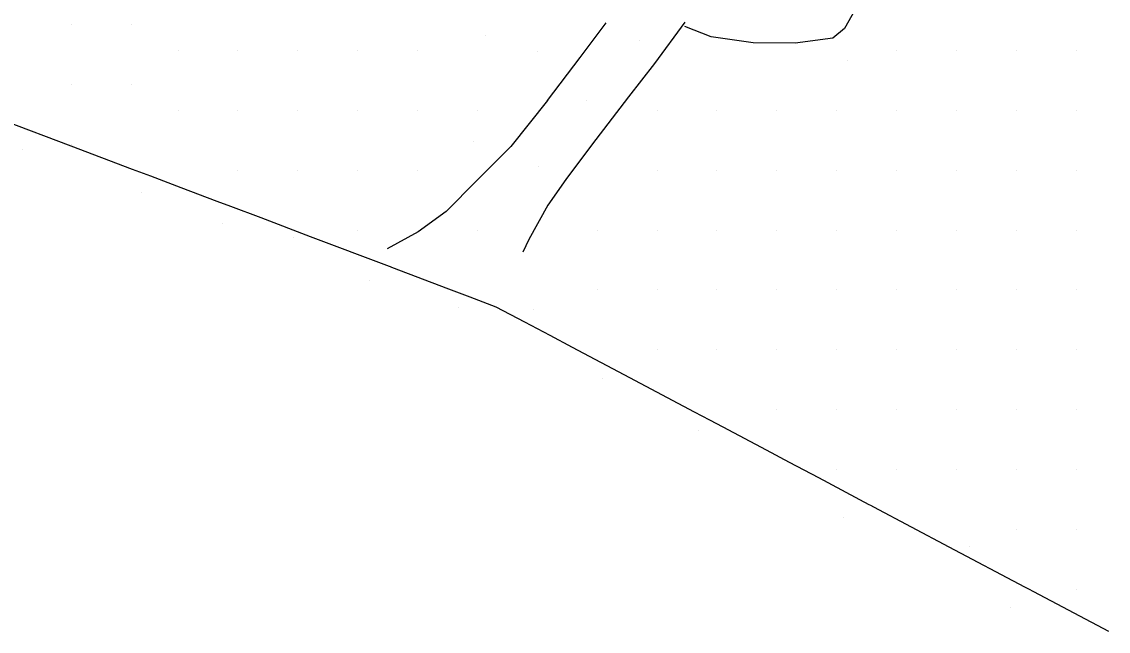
# Model space of a CAD drawing. Extents: x 1497074 to 1501343, y 481943 to 486114.
# Drawn here: x 1500516.8 to 1500789, y 482080.3 to 482233 of the extents above; entities that cross this region are included whole.
import ezdxf

# ---------------------------------------------------------------- set-up
doc = ezdxf.new("R2010")
doc.units = 0
for name, color, linetype in [('PH Exist DTM Boundary', 7, 'Continuous'), ('PH Exist DTM Breakline', 7, 'Continuous'), ('PH Exist DTM Point', 7, 'Continuous')]:
    doc.layers.add(name, color=color, linetype=linetype)

msp = doc.modelspace()

# ---------------------------------------------------------------- linework, layer by layer
at = {"layer": 'PH Exist DTM Boundary'}
msp.add_lwpolyline([(1500512.32, 482208.26), (1500529.09, 482201.91), (1500544.5, 482196.08), (1500549.09, 482194.35), (1500556.63, 482191.49), (1500565.67, 482188.07), (1500569.09, 482186.78), (1500576.68, 482183.9), (1500589.09, 482179.21), (1500608.85, 482171.73), (1500609.09, 482171.64), (1500609.48, 482171.49), (1500623.71, 482166.11), (1500629.09, 482164.07), (1500635.63, 482161.59), (1500635.63, 482161.59), (1500642.77, 482157.82), (1500649.09, 482154.47), (1500654.71, 482151.49), (1500669.09, 482143.88), (1500685.28, 482135.31), (1500689.09, 482133.29), (1500692.48, 482131.49), (1500703.34, 482125.74), (1500709.09, 482122.7), (1500716.42, 482118.82), (1500729.09, 482112.1), (1500729.49, 482111.89), (1500730.25, 482111.49), (1500749.09, 482101.51), (1500768.02, 482091.49), (1500769.09, 482090.92), (1500770.3, 482090.29), (1500789.09, 482080.33)], dxfattribs=at)
at = {"layer": 'PH Exist DTM Breakline'}
for points in [[(1500737.37, 482267.28), (1500733.54, 482252.51), (1500727.77, 482239.94), (1500722.98, 482231.23), (1500720.03, 482228.88)], [(1500682.92, 482232.85), (1500675.36, 482222.52), (1500668.8, 482214.14), (1500659.55, 482202.04), (1500653.17, 482193.44), (1500648.65, 482187.05), (1500643.83, 482178.4), (1500642.36, 482175.25)], [(1500648.58, 482213.25), (1500656.74, 482223.98), (1500663.27, 482232.7)], [(1500720.03, 482228.88), (1500710.63, 482227.61), (1500700.1, 482227.67), (1500689.52, 482229.18), (1500682.96, 482231.77)], [(1500648.58, 482213.25), (1500639.32, 482201.75), (1500630.84, 482193.23), (1500623.17, 482185.47), (1500616.1, 482180.34), (1500608.38, 482176.13)]]:
    msp.add_lwpolyline(points, dxfattribs=at)
at = {"layer": 'PH Exist DTM Point'}
for p, q in [((1500529.38, 482232.25), (1500529.38, 482232.25)), ((1500544.38, 482232.25), (1500544.38, 482232.25)), ((1500632.98, 482229.39), (1500632.98, 482229.39)), ((1500671.64, 482228.3), (1500671.64, 482228.3)), ((1500555.98, 482225.8), (1500555.98, 482225.8)), ((1500570.98, 482225.8), (1500570.98, 482225.8)), ((1500585.98, 482225.8), (1500585.98, 482225.8)), ((1500600.98, 482225.8), (1500600.98, 482225.8)), ((1500615.98, 482225.8), (1500615.98, 482225.8)), ((1500646.12, 482225.39), (1500646.12, 482225.39)), ((1500735.98, 482225.8), (1500735.98, 482225.8)), ((1500750.98, 482225.8), (1500750.98, 482225.8)), ((1500765.98, 482225.8), (1500765.98, 482225.8)), ((1500780.98, 482225.8), (1500780.98, 482225.8)), ((1500723.74, 482223.16), (1500723.74, 482223.16)), ((1500529.38, 482217.25), (1500529.38, 482217.25)), ((1500544.38, 482217.25), (1500544.38, 482217.25)), ((1500658.34, 482213.31), (1500658.34, 482213.31)), ((1500556.01, 482210.78), (1500556.01, 482210.78)), ((1500570.98, 482210.8), (1500570.98, 482210.8)), ((1500585.98, 482210.8), (1500585.98, 482210.8)), ((1500600.98, 482210.8), (1500600.98, 482210.8)), ((1500615.98, 482210.8), (1500615.98, 482210.8)), ((1500630.98, 482210.8), (1500630.98, 482210.8)), ((1500675.98, 482210.8), (1500675.98, 482210.8)), ((1500690.98, 482210.8), (1500690.98, 482210.8)), ((1500705.98, 482210.8), (1500705.98, 482210.8)), ((1500720.98, 482210.8), (1500720.98, 482210.8)), ((1500735.98, 482210.8), (1500735.98, 482210.8)), ((1500750.98, 482210.8), (1500750.98, 482210.8)), ((1500765.98, 482210.8), (1500765.98, 482210.8)), ((1500780.98, 482210.8), (1500780.98, 482210.8)), ((1500529.38, 482202.25), (1500529.38, 482202.25)), ((1500629.98, 482203.07), (1500629.98, 482203.07)), ((1500516.97, 482201), (1500516.97, 482201)), ((1500646.17, 482196.79), (1500646.17, 482196.79)), ((1500570.98, 482195.8), (1500570.98, 482195.8)), ((1500585.98, 482195.8), (1500585.98, 482195.8)), ((1500600.98, 482195.8), (1500600.98, 482195.8)), ((1500615.98, 482195.8), (1500615.98, 482195.8)), ((1500675.98, 482195.8), (1500675.98, 482195.8)), ((1500690.98, 482195.8), (1500690.98, 482195.8)), ((1500705.98, 482195.8), (1500705.98, 482195.8)), ((1500720.98, 482195.8), (1500720.98, 482195.8)), ((1500735.98, 482195.8), (1500735.98, 482195.8)), ((1500750.98, 482195.8), (1500750.98, 482195.8)), ((1500765.98, 482195.8), (1500765.98, 482195.8)), ((1500780.98, 482195.8), (1500780.98, 482195.8)), ((1500546.86, 482190.22), (1500546.86, 482190.22)), ((1500567.07, 482182.51), (1500567.07, 482182.51)), ((1500600.98, 482180.8), (1500600.98, 482180.8)), ((1500630.98, 482180.8), (1500630.98, 482180.8)), ((1500660.98, 482180.8), (1500660.98, 482180.8)), ((1500675.98, 482180.8), (1500675.98, 482180.8)), ((1500690.98, 482180.8), (1500690.98, 482180.8)), ((1500705.98, 482180.8), (1500705.98, 482180.8)), ((1500720.98, 482180.8), (1500720.98, 482180.8)), ((1500735.98, 482180.8), (1500735.98, 482180.8)), ((1500750.98, 482180.8), (1500750.98, 482180.8)), ((1500765.98, 482180.8), (1500765.98, 482180.8)), ((1500780.98, 482180.8), (1500780.98, 482180.8)), ((1500584.97, 482179), (1500584.97, 482179)), ((1500604.01, 482168.1), (1500604.01, 482168.1)), ((1500660.98, 482165.8), (1500660.98, 482165.8)), ((1500675.98, 482165.8), (1500675.98, 482165.8)), ((1500690.98, 482165.8), (1500690.98, 482165.8)), ((1500705.98, 482165.8), (1500705.98, 482165.8)), ((1500720.98, 482165.8), (1500720.98, 482165.8)), ((1500735.98, 482165.8), (1500735.98, 482165.8)), ((1500750.98, 482165.8), (1500750.98, 482165.8)), ((1500765.98, 482165.8), (1500765.98, 482165.8)), ((1500780.98, 482165.8), (1500780.98, 482165.8)), ((1500626.35, 482161.34), (1500626.35, 482161.34)), ((1500645.15, 482161.02), (1500645.15, 482161.02)), ((1500675.98, 482150.8), (1500675.98, 482150.8)), ((1500690.98, 482150.8), (1500690.98, 482150.8)), ((1500705.98, 482150.8), (1500705.98, 482150.8)), ((1500720.98, 482150.8), (1500720.98, 482150.8)), ((1500735.98, 482150.8), (1500735.98, 482150.8)), ((1500750.98, 482150.8), (1500750.98, 482150.8)), ((1500765.98, 482150.8), (1500765.98, 482150.8)), ((1500780.98, 482150.8), (1500780.98, 482150.8)), ((1500662.21, 482143.58), (1500662.21, 482143.58)), ((1500705.98, 482135.8), (1500705.98, 482135.8)), ((1500720.98, 482135.8), (1500720.98, 482135.8)), ((1500735.98, 482135.8), (1500735.98, 482135.8)), ((1500750.98, 482135.8), (1500750.98, 482135.8)), ((1500765.98, 482135.8), (1500765.98, 482135.8)), ((1500780.98, 482135.8), (1500780.98, 482135.8)), ((1500686.41, 482130.48), (1500686.41, 482130.48)), ((1500720.98, 482120.8), (1500720.98, 482120.8)), ((1500735.98, 482120.8), (1500735.98, 482120.8)), ((1500750.98, 482120.8), (1500750.98, 482120.8)), ((1500765.98, 482120.8), (1500765.98, 482120.8)), ((1500780.98, 482120.8), (1500780.98, 482120.8)), ((1500722.6, 482108.86), (1500722.6, 482108.86)), ((1500765.94, 482105.73), (1500765.94, 482105.73)), ((1500780.98, 482105.8), (1500780.98, 482105.8)), ((1500754.2, 482101.59), (1500754.2, 482101.59)), ((1500780.98, 482090.8), (1500780.98, 482090.8)), ((1500764.42, 482086.4), (1500764.42, 482086.4))]:
    msp.add_line(p, q, dxfattribs=at)

doc.saveas('drawing.dxf')
